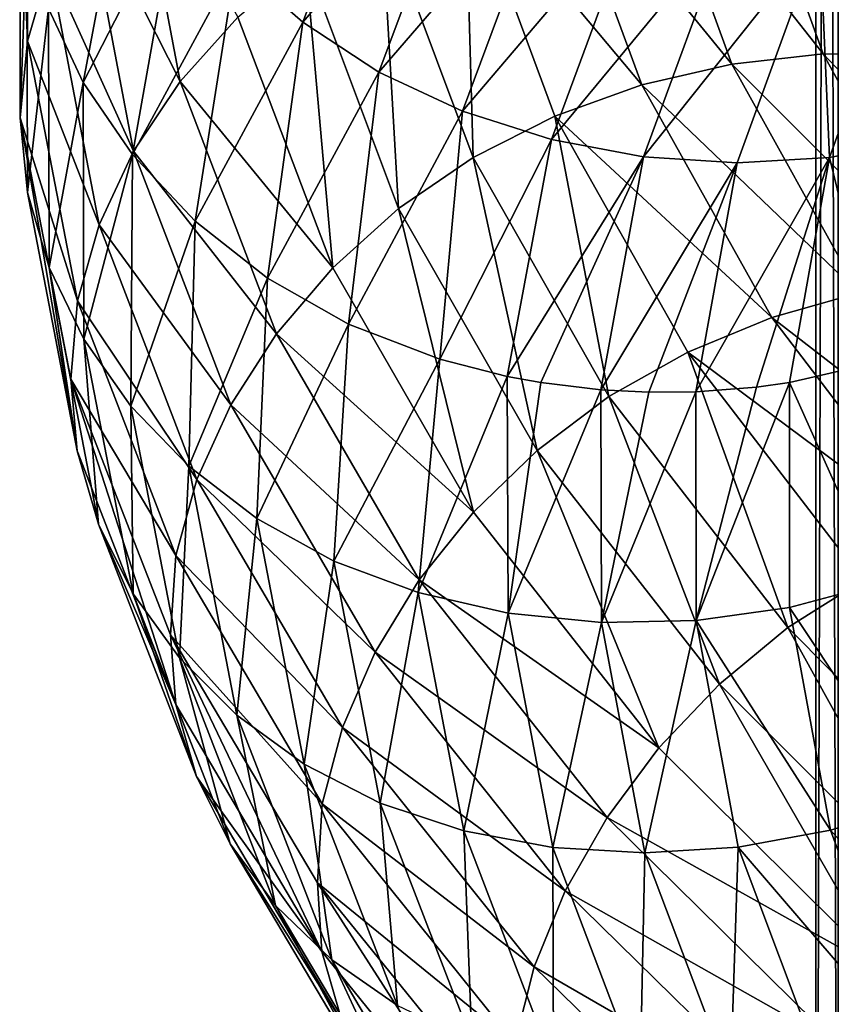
# Model space of a CAD drawing. Header units: metres. Extents: x -44 to 117, y -432 to 89.
# Tile 766 of 1056: x -18.97 to -15.43, y -122.25 to -117.96. Entities that reach past the tile are written whole.
import ezdxf

# ---------------------------------------------------------------- set-up
doc = ezdxf.new("R2010")
doc.units = ezdxf.units.M
doc.layers.add('solid_125568', color=7, linetype='CONTINUOUS')

msp = doc.modelspace()

# ---------------------------------------------------------------- linework, layer by layer
at = {"layer": 'solid_125568'}
for points in [[(-15.402517, -93.5, 337.264374), (-15.402539, -125.699997, 337.264557), (-15.5, -125.699997, 339)], [(-15.5, -93.5, 339), (-15.5, -125.699997, 339), (-15.402539, -125.699997, 340.735443)], [(-15.402517, -93.5, 337.264374), (-15.5, -125.699997, 339), (-15.5, -93.5, 339)], [(-15.402516, -93.5, 340.735657), (-15.5, -93.5, 339), (-15.402539, -125.699997, 340.735443)], [(-18.031166, -117.710571, 934.482056), (-17.737722, -117.967453, 934.541382), (-17.333136, -116.89077, 936.118042)], [(-17.333136, -116.89077, 936.118042), (-17.737722, -117.967453, 934.541382), (-17.009111, -117.123573, 936.122437)], [(-18.93903, -118.050064, 930.351868), (-18.973711, -117.243286, 932.209839), (-18.944708, -116.92543, 932.068481)], [(-18.843985, -117.719551, 930.212463), (-18.93903, -118.050064, 930.351868), (-18.944708, -116.92543, 932.068481)], [(-18.848242, -117.907524, 932.492126), (-18.696146, -118.229897, 932.622559), (-18.484365, -117.10714, 934.300964)], [(-18.484365, -117.10714, 934.300964), (-18.696146, -118.229897, 932.622559), (-18.28163, -117.421303, 934.401184)], [(-18.485159, -117.103531, 929.961792), (-18.272831, -118.225235, 928.310791), (-18.691088, -117.401695, 930.081543)], [(-18.021545, -117.945328, 928.231384), (-18.272831, -118.225235, 928.310791), (-18.485159, -117.103531, 929.961792)], [(-17.737722, -117.967453, 934.541382), (-17.406088, -118.184616, 934.576782), (-17.009111, -117.123573, 936.122437)], [(-17.009111, -117.123573, 936.122437), (-17.406088, -118.184616, 934.576782), (-16.65325, -117.311348, 936.097534)], [(-15.831697, -117.098953, 928.243347), (-15.468163, -118.105469, 926.861572), (-16.239082, -117.12561, 928.182861)], [(-15.074836, -118.109314, 926.980957), (-15.468163, -118.105469, 926.861572), (-15.831697, -117.098953, 928.243347)], [(-15.429145, -117.120407, 928.324158), (-15.074836, -118.109314, 926.980957), (-15.831697, -117.098953, 928.243347)], [(-16.239082, -117.12561, 928.182861), (-15.866202, -118.149582, 926.76178), (-16.64175, -117.199699, 928.143982)], [(-15.468163, -118.105469, 926.861572), (-15.866202, -118.149582, 926.76178), (-16.239082, -117.12561, 928.182861)], [(-16.64175, -117.199699, 928.143982), (-16.259617, -118.24054, 926.683777), (-17.030214, -117.320343, 928.128418)], [(-15.866202, -118.149582, 926.76178), (-16.259617, -118.24054, 926.683777), (-16.64175, -117.199699, 928.143982)], [(-18.971397, -118.384499, 930.496033), (-18.942322, -117.573174, 932.352356), (-18.973711, -117.243286, 932.209839)], [(-18.93903, -118.050064, 930.351868), (-18.971397, -118.384499, 930.496033), (-18.973711, -117.243286, 932.209839)], [(-17.406088, -118.184616, 934.576782), (-17.041845, -118.355904, 934.586304), (-16.65325, -117.311348, 936.097534)], [(-17.030214, -117.320343, 928.128418), (-16.995644, -118.557617, 926.603394), (-17.394995, -117.486618, 928.137756)], [(-16.65325, -117.311348, 936.097534), (-17.041845, -118.355904, 934.586304), (-16.274061, -117.452011, 936.044922)], [(-17.030214, -117.320343, 928.128418), (-16.63917, -118.377007, 926.630066), (-16.995644, -118.557617, 926.603394)], [(-16.259617, -118.24054, 926.683777), (-16.63917, -118.377007, 926.630066), (-17.030214, -117.320343, 928.128418)], [(-18.691088, -117.401695, 930.081543), (-18.476408, -118.529488, 928.408691), (-18.843985, -117.719551, 930.212463)], [(-18.696146, -118.229897, 932.622559), (-18.481207, -118.545006, 932.745728), (-18.28163, -117.421303, 934.401184)], [(-18.272831, -118.225235, 928.310791), (-18.476408, -118.529488, 928.408691), (-18.691088, -117.401695, 930.081543)], [(-18.28163, -117.421303, 934.401184), (-18.481207, -118.545006, 932.745728), (-18.031166, -117.710571, 934.482056)], [(-17.041845, -118.355904, 934.586304), (-16.653708, -118.479546, 934.570801), (-16.274061, -117.452011, 936.044922)], [(-16.274061, -117.452011, 936.044922), (-16.653708, -118.479546, 934.570801), (-15.880743, -117.54438, 935.967529)], [(-17.394995, -117.486618, 928.137756), (-17.320461, -118.780304, 926.605164), (-17.727324, -117.696846, 928.172852)], [(-17.394995, -117.486618, 928.137756), (-16.995644, -118.557617, 926.603394), (-17.320461, -118.780304, 926.605164)], [(-16.653708, -118.479546, 934.570801), (-16.251143, -118.554726, 934.532104), (-15.880743, -117.54438, 935.967529)], [(-15.880743, -117.54438, 935.967529), (-16.251143, -118.554726, 934.532104), (-15.482515, -117.587334, 935.86792)], [(-18.939987, -118.710892, 930.640137), (-18.942322, -117.573174, 932.352356), (-18.971397, -118.384499, 930.496033)], [(-18.939987, -118.710892, 930.640137), (-18.848242, -117.907524, 932.492126), (-18.942322, -117.573174, 932.352356)], [(-16.251143, -118.554726, 934.532104), (-15.843626, -118.580681, 934.472107), (-15.482515, -117.587334, 935.86792)], [(-15.482515, -117.587334, 935.86792), (-15.843626, -118.580681, 934.472107), (-15.44071, -118.55687, 934.39209)], [(-15.482515, -117.587334, 935.86792), (-15.44071, -118.55687, 934.39209), (-15.088712, -117.579979, 935.748535)], [(-15.088712, -117.579979, 935.748535), (-15.44071, -118.55687, 934.39209), (-15.052006, -118.483017, 934.293152)], [(-18.843985, -117.719551, 930.212463), (-18.627531, -118.850952, 928.522827), (-18.93903, -118.050064, 930.351868)], [(-18.476408, -118.529488, 928.408691), (-18.627531, -118.850952, 928.522827), (-18.843985, -117.719551, 930.212463)], [(-18.481207, -118.545006, 932.745728), (-18.208372, -118.835999, 932.854858), (-18.031166, -117.710571, 934.482056)], [(-18.031166, -117.710571, 934.482056), (-18.208372, -118.835999, 932.854858), (-17.737722, -117.967453, 934.541382)], [(-17.727324, -117.696846, 928.172852), (-17.608042, -119.039192, 926.63385), (-18.021545, -117.945328, 928.231384)], [(-17.727324, -117.696846, 928.172852), (-17.320461, -118.780304, 926.605164), (-17.608042, -119.039192, 926.63385)], [(-18.939987, -118.710892, 930.640137), (-18.845831, -119.038177, 930.787109), (-18.848242, -117.907524, 932.492126)], [(-18.845831, -119.038177, 930.787109), (-18.696146, -118.229897, 932.622559), (-18.848242, -117.907524, 932.492126)], [(-18.021545, -117.945328, 928.231384), (-17.608042, -119.039192, 926.63385), (-18.272831, -118.225235, 928.310791)], [(-18.208372, -118.835999, 932.854858), (-17.89262, -119.084175, 932.943176), (-17.737722, -117.967453, 934.541382)], [(-17.737722, -117.967453, 934.541382), (-17.89262, -119.084175, 932.943176), (-17.406088, -118.184616, 934.576782)], [(-18.93903, -118.050064, 930.351868), (-18.721453, -119.182487, 928.65094), (-18.971397, -118.384499, 930.496033)], [(-18.627531, -118.850952, 928.522827), (-18.721453, -119.182487, 928.65094), (-18.93903, -118.050064, 930.351868)], [(-15.468163, -118.105469, 926.861572), (-14.928246, -119.086906, 925.521179), (-15.866202, -118.149582, 926.76178)], [(-14.548628, -119.073799, 925.678101), (-14.928246, -119.086906, 925.521179), (-15.468163, -118.105469, 926.861572)], [(-15.074836, -118.109314, 926.980957), (-14.548628, -119.073799, 925.678101), (-15.468163, -118.105469, 926.861572)], [(-15.866202, -118.149582, 926.76178), (-15.3124, -119.14782, 925.383057), (-16.259617, -118.24054, 926.683777)], [(-14.928246, -119.086906, 925.521179), (-15.3124, -119.14782, 925.383057), (-15.866202, -118.149582, 926.76178)], [(-17.89262, -119.084175, 932.943176), (-17.538502, -119.285072, 933.008789), (-17.406088, -118.184616, 934.576782)], [(-17.406088, -118.184616, 934.576782), (-17.538502, -119.285072, 933.008789), (-17.041845, -118.355904, 934.586304)], [(-18.845831, -119.038177, 930.787109), (-18.693754, -119.350937, 930.93042), (-18.696146, -118.229897, 932.622559)], [(-18.693754, -119.350937, 930.93042), (-18.481207, -118.545006, 932.745728), (-18.696146, -118.229897, 932.622559)], [(-18.272831, -118.225235, 928.310791), (-17.853622, -119.327316, 926.687317), (-18.476408, -118.529488, 928.408691)], [(-17.608042, -119.039192, 926.63385), (-17.853622, -119.327316, 926.687317), (-18.272831, -118.225235, 928.310791)], [(-16.259617, -118.24054, 926.683777), (-15.692073, -119.255013, 925.266968), (-16.63917, -118.377007, 926.630066)], [(-15.3124, -119.14782, 925.383057), (-15.692073, -119.255013, 925.266968), (-16.259617, -118.24054, 926.683777)], [(-17.538502, -119.285072, 933.008789), (-17.140896, -119.43808, 933.050964), (-17.041845, -118.355904, 934.586304)], [(-17.041845, -118.355904, 934.586304), (-17.140896, -119.43808, 933.050964), (-16.653708, -118.479546, 934.570801)], [(-18.721453, -119.182487, 928.65094), (-18.750799, -119.524094, 928.776306), (-18.971397, -118.384499, 930.496033)], [(-18.722439, -119.837639, 928.935242), (-18.971397, -118.384499, 930.496033), (-18.750799, -119.524094, 928.776306)], [(-18.939987, -118.710892, 930.640137), (-18.971397, -118.384499, 930.496033), (-18.722439, -119.837639, 928.935242)], [(-16.63917, -118.377007, 926.630066), (-16.402493, -119.601112, 925.114441), (-16.995644, -118.557617, 926.603394)], [(-16.63917, -118.377007, 926.630066), (-16.058388, -119.406708, 925.17627), (-16.402493, -119.601112, 925.114441)], [(-15.692073, -119.255013, 925.266968), (-16.058388, -119.406708, 925.17627), (-16.63917, -118.377007, 926.630066)], [(-17.140896, -119.43808, 933.050964), (-16.846188, -119.513115, 933.065613), (-16.653708, -118.479546, 934.570801)], [(-16.653708, -118.479546, 934.570801), (-16.846188, -119.513115, 933.065613), (-16.251143, -118.554726, 934.532104)], [(-15.44071, -118.55687, 934.39209), (-15.222671, -119.449738, 932.946594), (-15.052006, -118.483017, 934.293152)], [(-18.476408, -118.529488, 928.408691), (-18.052542, -119.637489, 926.763672), (-18.627531, -118.850952, 928.522827)], [(-17.853622, -119.327316, 926.687317), (-18.052542, -119.637489, 926.763672), (-18.476408, -118.529488, 928.408691)], [(-18.693754, -119.350937, 930.93042), (-18.488586, -119.64225, 931.067139), (-18.481207, -118.545006, 932.745728)], [(-18.488586, -119.64225, 931.067139), (-18.208372, -118.835999, 932.854858), (-18.481207, -118.545006, 932.745728)], [(-16.995644, -118.557617, 926.603394), (-16.716095, -119.835793, 925.083862), (-17.320461, -118.780304, 926.605164)], [(-16.995644, -118.557617, 926.603394), (-16.402493, -119.601112, 925.114441), (-16.716095, -119.835793, 925.083862)], [(-16.846188, -119.513115, 933.065613), (-16.699247, -119.539917, 933.068359), (-16.251143, -118.554726, 934.532104)], [(-16.699247, -119.539917, 933.068359), (-16.437866, -119.571358, 933.066467), (-16.251143, -118.554726, 934.532104)], [(-16.251143, -118.554726, 934.532104), (-16.437866, -119.571358, 933.066467), (-15.843626, -118.580681, 934.472107)], [(-16.437866, -119.571358, 933.066467), (-16.229013, -119.582039, 933.05896), (-15.843626, -118.580681, 934.472107)], [(-16.229013, -119.582039, 933.05896), (-16.023827, -119.5802, 933.046631), (-15.843626, -118.580681, 934.472107)], [(-16.023827, -119.5802, 933.046631), (-15.758438, -119.559486, 933.023071), (-15.44071, -118.55687, 934.39209)], [(-15.843626, -118.580681, 934.472107), (-16.023827, -119.5802, 933.046631), (-15.44071, -118.55687, 934.39209)], [(-15.758438, -119.559486, 933.023071), (-15.615225, -119.539429, 933.006592), (-15.44071, -118.55687, 934.39209)], [(-15.44071, -118.55687, 934.39209), (-15.615225, -119.539429, 933.006592), (-15.222671, -119.449738, 932.946594)], [(-18.939987, -118.710892, 930.640137), (-18.722439, -119.837639, 928.935242), (-18.845831, -119.038177, 930.787109)], [(-17.320461, -118.780304, 926.605164), (-16.993753, -120.104675, 925.083435), (-17.608042, -119.039192, 926.63385)], [(-17.320461, -118.780304, 926.605164), (-16.716095, -119.835793, 925.083862), (-16.993753, -120.104675, 925.083435)], [(-18.488586, -119.64225, 931.067139), (-18.235167, -119.905159, 931.194275), (-18.208372, -118.835999, 932.854858)], [(-18.235167, -119.905159, 931.194275), (-17.89262, -119.084175, 932.943176), (-18.208372, -118.835999, 932.854858)], [(-18.627531, -118.850952, 928.522827), (-18.200182, -119.962448, 926.861206), (-18.721453, -119.182487, 928.65094)], [(-18.052542, -119.637489, 926.763672), (-18.200182, -119.962448, 926.861206), (-18.627531, -118.850952, 928.522827)], [(-18.845831, -119.038177, 930.787109), (-18.629379, -120.157944, 929.089355), (-18.693754, -119.350937, 930.93042)], [(-18.722439, -119.837639, 928.935242), (-18.629379, -120.157944, 929.089355), (-18.845831, -119.038177, 930.787109)], [(-17.608042, -119.039192, 926.63385), (-16.993753, -120.104675, 925.083435), (-17.853622, -119.327316, 926.687317)], [(-18.235167, -119.905159, 931.194275), (-17.938326, -120.132759, 931.308838), (-17.89262, -119.084175, 932.943176)], [(-17.938326, -120.132759, 931.308838), (-17.538502, -119.285072, 933.008789), (-17.89262, -119.084175, 932.943176)], [(-18.721453, -119.182487, 928.65094), (-18.291916, -120.294945, 926.978271), (-18.750799, -119.524094, 928.776306)], [(-18.200182, -119.962448, 926.861206), (-18.291916, -120.294945, 926.978271), (-18.721453, -119.182487, 928.65094)], [(-15.3124, -119.14782, 925.383057), (-14.583292, -120.112793, 924.064148), (-15.692073, -119.255013, 925.266968)], [(-15.692073, -119.255013, 925.266968), (-14.944877, -120.235397, 923.911438), (-16.058388, -119.406708, 925.17627)], [(-14.583292, -120.112793, 924.064148), (-14.944877, -120.235397, 923.911438), (-15.692073, -119.255013, 925.266968)], [(-17.938326, -120.132759, 931.308838), (-17.602879, -120.318314, 931.407593), (-17.538502, -119.285072, 933.008789)], [(-17.602879, -120.318314, 931.407593), (-17.140896, -119.43808, 933.050964), (-17.538502, -119.285072, 933.008789)], [(-18.693754, -119.350937, 930.93042), (-18.479023, -120.461433, 929.245605), (-18.488586, -119.64225, 931.067139)], [(-18.629379, -120.157944, 929.089355), (-18.479023, -120.461433, 929.245605), (-18.693754, -119.350937, 930.93042)], [(-17.853622, -119.327316, 926.687317), (-17.230829, -120.400688, 925.111633), (-18.052542, -119.637489, 926.763672)], [(-16.993753, -120.104675, 925.083435), (-17.230829, -120.400688, 925.111633), (-17.853622, -119.327316, 926.687317)], [(-17.602879, -120.318314, 931.407593), (-17.234409, -120.456268, 931.48761), (-17.140896, -119.43808, 933.050964)], [(-17.234409, -120.456268, 931.48761), (-16.846188, -119.513115, 933.065613), (-17.140896, -119.43808, 933.050964)], [(-16.058388, -119.406708, 925.17627), (-15.621554, -120.609062, 923.689636), (-16.402493, -119.601112, 925.114441)], [(-16.058388, -119.406708, 925.17627), (-15.293758, -120.40155, 923.785156), (-15.621554, -120.609062, 923.689636)], [(-14.944877, -120.235397, 923.911438), (-15.293758, -120.40155, 923.785156), (-16.058388, -119.406708, 925.17627)], [(-15.222308, -120.415733, 931.589172), (-15.222671, -119.449738, 932.946594), (-15.615225, -119.539429, 933.006592)], [(-18.291916, -120.294945, 926.978271), (-18.316164, -120.640106, 927.090759), (-18.750799, -119.524094, 928.776306)], [(-18.292917, -120.944511, 927.258606), (-18.750799, -119.524094, 928.776306), (-18.316164, -120.640106, 927.090759)], [(-18.722439, -119.837639, 928.935242), (-18.750799, -119.524094, 928.776306), (-18.292917, -120.944511, 927.258606)], [(-17.234409, -120.456268, 931.48761), (-16.841734, -120.545555, 931.547974), (-16.846188, -119.513115, 933.065613)], [(-16.841734, -120.545555, 931.547974), (-16.699247, -119.539917, 933.068359), (-16.846188, -119.513115, 933.065613)], [(-16.841734, -120.545555, 931.547974), (-16.437866, -119.571358, 933.066467), (-16.699247, -119.539917, 933.068359)], [(-16.841734, -120.545555, 931.547974), (-16.434526, -120.586082, 931.588623), (-16.437866, -119.571358, 933.066467)], [(-16.434526, -120.586082, 931.588623), (-16.229013, -119.582039, 933.05896), (-16.437866, -119.571358, 933.066467)], [(-16.022461, -120.577782, 931.609497), (-15.758438, -119.559486, 933.023071), (-16.023827, -119.5802, 933.046631)], [(-16.022461, -120.577782, 931.609497), (-15.615225, -119.539429, 933.006592), (-15.758438, -119.559486, 933.023071)], [(-16.022461, -120.577782, 931.609497), (-15.615179, -120.520851, 931.609924), (-15.615225, -119.539429, 933.006592)], [(-15.615179, -120.520851, 931.609924), (-15.222308, -120.415733, 931.589172), (-15.615225, -119.539429, 933.006592)], [(-16.402493, -119.601112, 925.114441), (-15.920351, -120.85511, 923.627869), (-16.716095, -119.835793, 925.083862)], [(-16.434526, -120.586082, 931.588623), (-16.023827, -119.5802, 933.046631), (-16.229013, -119.582039, 933.05896)], [(-16.434526, -120.586082, 931.588623), (-16.022461, -120.577782, 931.609497), (-16.023827, -119.5802, 933.046631)], [(-16.402493, -119.601112, 925.114441), (-15.621554, -120.609062, 923.689636), (-15.920351, -120.85511, 923.627869)], [(-18.488586, -119.64225, 931.067139), (-18.276165, -120.741463, 929.400574), (-18.235167, -119.905159, 931.194275)], [(-18.479023, -120.461433, 929.245605), (-18.276165, -120.741463, 929.400574), (-18.488586, -119.64225, 931.067139)], [(-18.052542, -119.637489, 926.763672), (-17.422825, -120.716537, 925.167114), (-18.200182, -119.962448, 926.861206)], [(-17.230829, -120.400688, 925.111633), (-17.422825, -120.716537, 925.167114), (-18.052542, -119.637489, 926.763672)], [(-18.722439, -119.837639, 928.935242), (-18.292917, -120.944511, 927.258606), (-18.629379, -120.157944, 929.089355)], [(-16.716095, -119.835793, 925.083862), (-16.184908, -121.133484, 923.599548), (-16.993753, -120.104675, 925.083435)], [(-16.716095, -119.835793, 925.083862), (-15.920351, -120.85511, 923.627869), (-16.184908, -121.133484, 923.599548)], [(-18.276165, -120.741463, 929.400574), (-18.025608, -120.991379, 929.550842), (-18.235167, -119.905159, 931.194275)], [(-18.235167, -119.905159, 931.194275), (-18.025608, -120.991379, 929.550842), (-17.938326, -120.132759, 931.308838)], [(-18.200182, -119.962448, 926.861206), (-17.565296, -121.044838, 925.248535), (-18.291916, -120.294945, 926.978271)], [(-17.422825, -120.716537, 925.167114), (-17.565296, -121.044838, 925.248535), (-18.200182, -119.962448, 926.861206)], [(-16.993753, -120.104675, 925.083435), (-16.184908, -121.133484, 923.599548), (-17.230829, -120.400688, 925.111633)], [(-18.629379, -120.157944, 929.089355), (-18.202009, -121.257988, 927.419861), (-18.479023, -120.461433, 929.245605)], [(-18.292917, -120.944511, 927.258606), (-18.202009, -121.257988, 927.419861), (-18.629379, -120.157944, 929.089355)], [(-18.025608, -120.991379, 929.550842), (-17.732143, -121.204552, 929.693054), (-17.938326, -120.132759, 931.308838)], [(-17.938326, -120.132759, 931.308838), (-17.732143, -121.204552, 929.693054), (-17.602879, -120.318314, 931.407593)], [(-18.291916, -120.294945, 926.978271), (-17.653797, -121.378242, 925.354797), (-18.316164, -120.640106, 927.090759)], [(-17.565296, -121.044838, 925.248535), (-17.653797, -121.378242, 925.354797), (-18.291916, -120.294945, 926.978271)], [(-17.732143, -121.204552, 929.693054), (-17.400513, -121.374542, 929.823486), (-17.602879, -120.318314, 931.407593)], [(-17.602879, -120.318314, 931.407593), (-17.400513, -121.374542, 929.823486), (-17.234409, -120.456268, 931.48761)], [(-17.230829, -120.400688, 925.111633), (-16.410765, -121.436981, 923.603516), (-17.422825, -120.716537, 925.167114)], [(-16.184908, -121.133484, 923.599548), (-16.410765, -121.436981, 923.603516), (-17.230829, -120.400688, 925.111633)], [(-15.293758, -120.40155, 923.785156), (-14.663442, -121.574486, 922.346252), (-15.621554, -120.609062, 923.689636)], [(-15.615179, -120.520851, 931.609924), (-15.047256, -121.372971, 930.237488), (-15.222308, -120.415733, 931.589172)], [(-18.479023, -120.461433, 929.245605), (-18.055077, -121.552414, 927.588806), (-18.276165, -120.741463, 929.400574)], [(-18.202009, -121.257988, 927.419861), (-18.055077, -121.552414, 927.588806), (-18.479023, -120.461433, 929.245605)], [(-17.400513, -121.374542, 929.823486), (-17.036211, -121.496071, 929.938782), (-17.234409, -120.456268, 931.48761)], [(-17.234409, -120.456268, 931.48761), (-17.036211, -121.496071, 929.938782), (-16.841734, -120.545555, 931.547974)], [(-17.036211, -121.496071, 929.938782), (-16.647955, -121.568436, 930.037048), (-16.841734, -120.545555, 931.547974)], [(-16.841734, -120.545555, 931.547974), (-16.647955, -121.568436, 930.037048), (-16.434526, -120.586082, 931.588623)], [(-16.022461, -120.577782, 931.609497), (-15.435516, -121.493484, 930.219299), (-15.615179, -120.520851, 931.609924)], [(-15.615179, -120.520851, 931.609924), (-15.435516, -121.493484, 930.219299), (-15.047256, -121.372971, 930.237488)], [(-16.647955, -121.568436, 930.037048), (-16.245363, -121.591888, 930.117432), (-16.434526, -120.586082, 931.588623)], [(-16.434526, -120.586082, 931.588623), (-16.245363, -121.591888, 930.117432), (-16.022461, -120.577782, 931.609497)], [(-16.245363, -121.591888, 930.117432), (-15.83804, -121.566727, 930.17865), (-16.022461, -120.577782, 931.609497)], [(-16.022461, -120.577782, 931.609497), (-15.83804, -121.566727, 930.17865), (-15.435516, -121.493484, 930.219299)], [(-17.653797, -121.378242, 925.354797), (-17.673819, -121.721962, 925.462219), (-18.316164, -120.640106, 927.090759)], [(-17.654804, -122.022377, 925.631287), (-18.316164, -120.640106, 927.090759), (-17.673819, -121.721962, 925.462219)], [(-18.292917, -120.944511, 927.258606), (-18.316164, -120.640106, 927.090759), (-17.654804, -122.022377, 925.631287)], [(-15.621554, -120.609062, 923.689636), (-14.944042, -121.831192, 922.255005), (-15.920351, -120.85511, 923.627869)], [(-15.621554, -120.609062, 923.689636), (-14.663442, -121.574486, 922.346252), (-14.944042, -121.831192, 922.255005)], [(-17.422825, -120.716537, 925.167114), (-16.593636, -121.758194, 923.638855), (-17.565296, -121.044838, 925.248535)], [(-16.410765, -121.436981, 923.603516), (-16.593636, -121.758194, 923.638855), (-17.422825, -120.716537, 925.167114)], [(-18.276165, -120.741463, 929.400574), (-17.856823, -121.821434, 927.761719), (-18.025608, -120.991379, 929.550842)], [(-18.055077, -121.552414, 927.588806), (-17.856823, -121.821434, 927.761719), (-18.276165, -120.741463, 929.400574)], [(-15.920351, -120.85511, 923.627869), (-15.192497, -122.118446, 922.200195), (-16.184908, -121.133484, 923.599548)], [(-15.920351, -120.85511, 923.627869), (-14.944042, -121.831192, 922.255005), (-15.192497, -122.118446, 922.200195)], [(-18.292917, -120.944511, 927.258606), (-17.654804, -122.022377, 925.631287), (-18.202009, -121.257988, 927.419861)], [(-18.025608, -120.991379, 929.550842), (-17.611967, -122.058655, 927.934814), (-17.732143, -121.204552, 929.693054)], [(-17.856823, -121.821434, 927.761719), (-17.611967, -122.058655, 927.934814), (-18.025608, -120.991379, 929.550842)], [(-17.565296, -121.044838, 925.248535), (-16.729309, -122.089653, 923.704834), (-17.653797, -121.378242, 925.354797)], [(-16.593636, -121.758194, 923.638855), (-16.729309, -122.089653, 923.704834), (-17.565296, -121.044838, 925.248535)], [(-16.184908, -121.133484, 923.599548), (-15.192497, -122.118446, 922.200195), (-16.410765, -121.436981, 923.603516)], [(-17.732143, -121.204552, 929.693054), (-17.325201, -122.257751, 928.104248), (-17.400513, -121.374542, 929.823486)], [(-17.611967, -122.058655, 927.934814), (-17.325201, -122.257751, 928.104248), (-17.732143, -121.204552, 929.693054)], [(-18.202009, -121.257988, 927.419861), (-17.567083, -122.329269, 925.799438), (-18.055077, -121.552414, 927.588806)], [(-17.654804, -122.022377, 925.631287), (-17.567083, -122.329269, 925.799438), (-18.202009, -121.257988, 927.419861)], [(-17.400513, -121.374542, 929.823486), (-17.001144, -122.412552, 928.265869), (-17.036211, -121.496071, 929.938782)], [(-17.325201, -122.257751, 928.104248), (-17.001144, -122.412552, 928.265869), (-17.400513, -121.374542, 929.823486)], [(-15.435516, -121.493484, 930.219299), (-14.701842, -122.314507, 928.90863), (-15.047256, -121.372971, 930.237488)], [(-17.653797, -121.378242, 925.354797), (-16.813564, -122.423882, 923.800659), (-17.673819, -121.721962, 925.462219)], [(-16.729309, -122.089653, 923.704834), (-16.813564, -122.423882, 923.800659), (-17.653797, -121.378242, 925.354797)], [(-16.410765, -121.436981, 923.603516), (-15.404571, -122.42894, 922.181091), (-16.593636, -121.758194, 923.638855)], [(-15.192497, -122.118446, 922.200195), (-15.404571, -122.42894, 922.181091), (-16.410765, -121.436981, 923.603516)], [(-17.036211, -121.496071, 929.938782), (-16.645132, -122.518066, 928.415833), (-16.647955, -121.568436, 930.037048)], [(-17.001144, -122.412552, 928.265869), (-16.645132, -122.518066, 928.415833), (-17.036211, -121.496071, 929.938782)], [(-15.83804, -121.566727, 930.17865), (-15.081097, -122.450012, 928.852051), (-15.435516, -121.493484, 930.219299)], [(-15.435516, -121.493484, 930.219299), (-15.081097, -122.450012, 928.852051), (-14.701842, -122.314507, 928.90863)], [(-18.055077, -121.552414, 927.588806), (-17.425249, -122.614952, 925.980774), (-17.856823, -121.821434, 927.761719)], [(-17.567083, -122.329269, 925.799438), (-17.425249, -122.614952, 925.980774), (-18.055077, -121.552414, 927.588806)], [(-16.647955, -121.568436, 930.037048), (-16.265694, -122.573929, 928.551514), (-16.245363, -121.591888, 930.117432)], [(-16.645132, -122.518066, 928.415833), (-16.265694, -122.573929, 928.551514), (-16.647955, -121.568436, 930.037048)], [(-16.265694, -122.573929, 928.551514), (-15.872276, -122.580734, 928.670898), (-16.245363, -121.591888, 930.117432)], [(-16.245363, -121.591888, 930.117432), (-15.872276, -122.580734, 928.670898), (-15.83804, -121.566727, 930.17865)], [(-15.872276, -122.580734, 928.670898), (-15.474308, -122.539131, 928.771851), (-15.83804, -121.566727, 930.17865)], [(-15.83804, -121.566727, 930.17865), (-15.474308, -122.539131, 928.771851), (-15.081097, -122.450012, 928.852051)], [(-16.813564, -122.423882, 923.800659), (-16.82604, -122.76931, 923.898926), (-17.673819, -121.721962, 925.462219)], [(-16.814564, -123.062843, 924.073486), (-17.673819, -121.721962, 925.462219), (-16.82604, -122.76931, 923.898926)], [(-17.654804, -122.022377, 925.631287), (-17.673819, -121.721962, 925.462219), (-16.814564, -123.062843, 924.073486)], [(-16.593636, -121.758194, 923.638855), (-15.576244, -122.755173, 922.197388), (-16.729309, -122.089653, 923.704834)], [(-15.404571, -122.42894, 922.181091), (-15.576244, -122.755173, 922.197388), (-16.593636, -121.758194, 923.638855)], [(-17.856823, -121.821434, 927.761719), (-17.233862, -122.873344, 926.171204), (-17.611967, -122.058655, 927.934814)], [(-17.425249, -122.614952, 925.980774), (-17.233862, -122.873344, 926.171204), (-17.856823, -121.821434, 927.761719)], [(-17.654804, -122.022377, 925.631287), (-16.814564, -123.062843, 924.073486), (-17.567083, -122.329269, 925.799438)], [(-17.611967, -122.058655, 927.934814), (-16.997498, -123.098335, 926.366455), (-17.325201, -122.257751, 928.104248)], [(-17.233862, -122.873344, 926.171204), (-16.997498, -123.098335, 926.366455), (-17.611967, -122.058655, 927.934814)], [(-16.729309, -122.089653, 923.704834), (-15.703581, -123.089561, 922.248657), (-16.813564, -122.423882, 923.800659)], [(-15.576244, -122.755173, 922.197388), (-15.703581, -123.089561, 922.248657), (-16.729309, -122.089653, 923.704834)]]:
    msp.add_3dface(points, dxfattribs=at)

doc.saveas('drawing.dxf')
